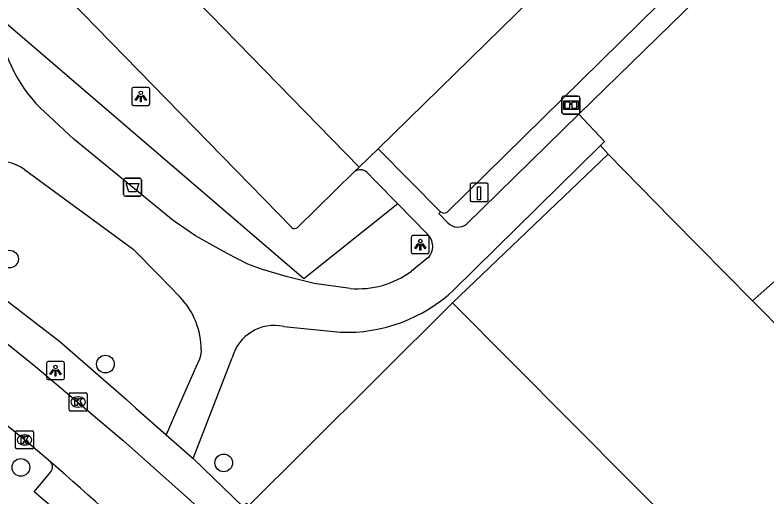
# Model space of a CAD drawing. Extents: x 160664 to 161506, y 382245 to 383288.
# Drawn here: x 161158.3 to 161199.85, y 383112.9 to 383139.53 of the extents above; entities that cross this region are included whole.
import ezdxf

# ---------------------------------------------------------------- set-up
doc = ezdxf.new("R2010")
doc.units = 0
for name, color, linetype in [('IMGEO_Afvalbak', 7, 'Continuous'), ('IMGEO_Boom', 7, 'Continuous'), ('IMGEO_Groenvoorziening', 7, 'Continuous'), ('IMGEO_Informatiebord', 7, 'Continuous'), ('IMGEO_Kolk', 7, 'Continuous'), ('IMGEO_Laadpaal', 7, 'Continuous'), ('IMGEO_Lichtpunt', 7, 'Continuous'), ('IMGEO_Pand', 7, 'Continuous'), ('IMGEO_Parkeervlak_open', 7, 'Continuous'), ('IMGEO_Rijbaan_lokaal_open', 7, 'Continuous'), ('IMGEO_Voetpad_open', 7, 'Continuous')]:
    doc.layers.add(name, color=color, linetype=linetype)

msp = doc.modelspace()

# ---------------------------------------------------------------- linework, layer by layer
at = {"layer": 'IMGEO_Afvalbak'}
for p, q in [((161164.295, 383129.615), (161164.295, 383130.415)), ((161164.295, 383130.415), (161164.295, 383129.615)), ((161164.395, 383130.515), (161165.185, 383130.515)), ((161165.185, 383130.515), (161164.395, 383130.515)), ((161165.285, 383130.415), (161165.285, 383129.615)), ((161165.285, 383129.615), (161165.285, 383130.415)), ((161165.185, 383129.515), (161164.395, 383129.515)), ((161164.395, 383129.515), (161165.185, 383129.515))]:
    msp.add_line(p, q, dxfattribs=at)
msp.add_lwpolyline([(161164.438, 383130.229), (161165.142, 383130.229), (161164.993, 383129.759), (161164.587, 383129.759), (161164.438, 383130.229)], dxfattribs=at)
for centre, start, end in [((161164.395, 383130.415), 90, 180), ((161164.395, 383130.415), 90, 180), ((161165.185, 383130.415), 0, 90), ((161165.185, 383130.415), 360, 90), ((161164.395, 383129.615), 180, 270), ((161164.395, 383129.615), 180, 270), ((161165.185, 383129.615), 270, 0), ((161165.185, 383129.615), 270, 0)]:
    msp.add_arc(centre, 0.1, start, end, dxfattribs=at)
at = {"layer": 'IMGEO_Boom'}
for centre in [(161157.994, 383126.048), (161163.293, 383120.241), (161158.62, 383114.534), (161169.829, 383114.783)]:
    msp.add_circle(centre, 0.489, dxfattribs=at)
at = {"layer": 'IMGEO_Groenvoorziening'}
for points in [[(161179.445, 383129.091), (161174.25, 383124.95), (161157.26, 383139.523)], [(161191.07, 383131.835), (161182.465, 383123.622)], [(161201.016, 383121.754), (161199.061, 383123.736)]]:
    msp.add_lwpolyline(points, dxfattribs=at)
at = {"layer": 'IMGEO_Informatiebord'}
for p, q in [((161188.523, 383134.153), (161188.523, 383134.953)), ((161188.523, 383134.953), (161188.523, 383134.153)), ((161188.623, 383135.053), (161189.413, 383135.053)), ((161189.413, 383135.053), (161188.623, 383135.053)), ((161189.513, 383134.953), (161189.513, 383134.153)), ((161189.513, 383134.153), (161189.513, 383134.953)), ((161189.413, 383134.053), (161188.623, 383134.053)), ((161188.623, 383134.053), (161189.413, 383134.053))]:
    msp.add_line(p, q, dxfattribs=at)
for points in [[(161188.624, 383134.785), (161189.412, 383134.785), (161189.412, 383134.321), (161188.624, 383134.321), (161188.624, 383134.785)], [(161188.689, 383134.72), (161188.689, 383134.386), (161188.964, 383134.386), (161188.965, 383134.599), (161189.069, 383134.6), (161189.07, 383134.386), (161189.347, 383134.386), (161189.347, 383134.72), (161189.071, 383134.72), (161189.071, 383134.64), (161188.965, 383134.64), (161188.965, 383134.72), (161188.689, 383134.72)]]:
    msp.add_lwpolyline(points, dxfattribs=at)
for centre, start, end in [((161188.623, 383134.953), 90, 180), ((161188.623, 383134.953), 90, 180), ((161189.413, 383134.953), 0, 90), ((161189.413, 383134.953), 360, 90), ((161188.623, 383134.153), 180, 270), ((161188.623, 383134.153), 180, 270), ((161189.413, 383134.153), 270, 0), ((161189.413, 383134.153), 270, 0)]:
    msp.add_arc(centre, 0.1, start, end, dxfattribs=at)
at = {"layer": 'IMGEO_Kolk'}
for p, q in [((161161.281, 383117.723), (161161.281, 383118.575)), ((161161.356, 383118.649), (161162.208, 383118.649)), ((161161.769, 383118.429), (161161.794, 383118.429)), ((161162.282, 383118.575), (161162.282, 383117.723)), ((161161.792, 383117.869), (161161.767, 383117.869)), ((161162.208, 383117.649), (161161.356, 383117.649)), ((161158.32, 383115.625), (161158.32, 383116.477)), ((161158.395, 383116.551), (161159.247, 383116.551)), ((161158.808, 383116.331), (161158.833, 383116.331)), ((161159.321, 383116.477), (161159.321, 383115.625)), ((161159.247, 383115.551), (161158.395, 383115.551)), ((161158.831, 383115.771), (161158.806, 383115.771))]:
    msp.add_line(p, q, dxfattribs=at)
for points in [[(161161.281, 383117.723), (161161.281, 383118.575)], [(161161.356, 383118.649), (161162.208, 383118.649)], [(161161.602, 383118.349), (161161.725, 383118.349), (161161.725, 383118.198), (161161.855, 383118.349), (161162.019, 383118.349), (161161.873, 383118.198), (161162.026, 383117.949), (161161.874, 383117.949), (161161.789, 383118.113), (161161.725, 383118.046), (161161.725, 383117.949), (161161.602, 383117.949), (161161.602, 383118.349)], [(161162.282, 383118.575), (161162.282, 383117.723)], [(161162.208, 383117.649), (161161.356, 383117.649)], [(161158.32, 383115.625), (161158.32, 383116.477)], [(161158.395, 383116.551), (161159.247, 383116.551)], [(161158.641, 383116.251), (161158.764, 383116.251), (161158.764, 383116.1), (161158.894, 383116.251), (161159.058, 383116.251), (161158.912, 383116.1), (161159.065, 383115.851), (161158.913, 383115.851), (161158.828, 383116.015), (161158.764, 383115.948), (161158.764, 383115.851), (161158.641, 383115.851), (161158.641, 383116.251)], [(161159.321, 383116.477), (161159.321, 383115.625)], [(161159.247, 383115.551), (161158.395, 383115.551)]]:
    msp.add_lwpolyline(points, dxfattribs=at)
for centre, start, end in [((161161.358, 383118.573), 91.552, 178.448), ((161161.358, 383118.573), 91.552, 178.448), ((161162.206, 383118.573), 1.552, 88.448), ((161162.206, 383118.573), 1.552, 88.448), ((161161.358, 383117.725), 181.552, 268.448), ((161161.358, 383117.725), 181.552, 268.448), ((161162.206, 383117.725), 271.552, 358.448), ((161162.206, 383117.725), 271.552, 358.448), ((161158.397, 383116.475), 91.552, 178.448), ((161158.397, 383116.475), 91.552, 178.448), ((161159.245, 383116.475), 1.552, 88.448), ((161159.245, 383116.475), 1.552, 88.448), ((161158.397, 383115.627), 181.552, 268.448), ((161158.397, 383115.627), 181.552, 268.448), ((161159.245, 383115.627), 271.552, 358.448), ((161159.245, 383115.627), 271.552, 358.448)]:
    msp.add_arc(centre, 0.0765, start, end, dxfattribs=at)
for centre, major_axis, ratio, start_param, end_param in [((161161.768, 383118.149), (-0.387, 0.002), 0.722429, 4.712389, 7.853982), ((161161.793, 383118.149), (-0.39, 0.002), 0.717154, 1.570796, 4.712389), ((161158.807, 383116.051), (-0.387, 0.002), 0.722429, 4.712389, 7.853982), ((161158.832, 383116.051), (-0.39, 0.002), 0.717154, 1.570796, 4.712389)]:
    msp.add_ellipse(centre, major_axis=major_axis, ratio=ratio, start_param=start_param, end_param=end_param, dxfattribs=at)
at = {"layer": 'IMGEO_Laadpaal'}
for p, q in [((161183.449, 383130.149), (161183.449, 383129.308)), ((161183.449, 383130.149), (161183.449, 383129.308)), ((161184.365, 383130.233), (161183.524, 383130.233)), ((161184.365, 383130.233), (161183.524, 383130.233)), ((161184.449, 383129.317), (161184.449, 383130.158)), ((161184.449, 383129.317), (161184.449, 383130.158)), ((161183.533, 383129.233), (161184.374, 383129.233)), ((161183.533, 383129.233), (161184.374, 383129.233))]:
    msp.add_line(p, q, dxfattribs=at)
msp.add_lwpolyline([(161183.864, 383130.046), (161184.024, 383130.046), (161184.024, 383129.313), (161183.864, 383129.313), (161183.864, 383130.046)], dxfattribs=at)
for centre, start, end in [((161183.527, 383130.155), 92.4484, 184.2845), ((161183.527, 383130.155), 92.4484, 184.2845), ((161184.371, 383130.155), 2.4484, 94.2845), ((161184.371, 383130.155), 2.4484, 94.2845), ((161183.527, 383129.311), 182.4484, 274.2845), ((161183.527, 383129.311), 182.4484, 274.2845), ((161184.371, 383129.311), 272.4484, 4.2845), ((161184.371, 383129.311), 272.4484, 4.2845)]:
    msp.add_arc(centre, 0.0779, start, end, dxfattribs=at)
at = {"layer": 'IMGEO_Lichtpunt'}
for p, q in [((161164.75, 383135.435), (161164.75, 383134.628)), ((161164.75, 383135.435), (161164.75, 383134.628)), ((161165.652, 383135.53), (161164.844, 383135.53)), ((161165.652, 383135.53), (161164.844, 383135.53)), ((161165.746, 383134.628), (161165.746, 383135.435)), ((161165.746, 383134.628), (161165.746, 383135.435)), ((161164.844, 383134.534), (161165.652, 383134.534)), ((161164.844, 383134.534), (161165.652, 383134.534)), ((161180.196, 383127.246), (161180.196, 383126.439)), ((161180.196, 383127.246), (161180.196, 383126.439)), ((161181.098, 383127.341), (161180.29, 383127.341)), ((161181.098, 383127.341), (161180.29, 383127.341)), ((161181.192, 383126.439), (161181.192, 383127.246)), ((161181.192, 383126.439), (161181.192, 383127.246)), ((161180.29, 383126.345), (161181.098, 383126.345)), ((161180.29, 383126.345), (161181.098, 383126.345)), ((161160.937, 383120.379), (161160.129, 383120.379)), ((161160.937, 383120.379), (161160.129, 383120.379)), ((161160.035, 383120.284), (161160.035, 383119.477)), ((161160.035, 383120.284), (161160.035, 383119.477)), ((161161.031, 383119.477), (161161.031, 383120.284)), ((161161.031, 383119.477), (161161.031, 383120.284)), ((161160.129, 383119.383), (161160.937, 383119.383)), ((161160.129, 383119.383), (161160.937, 383119.383))]:
    msp.add_line(p, q, dxfattribs=at)
for points in [[(161165.124, 383135.099), (161165.163, 383135.071), (161164.975, 383134.809), (161164.937, 383134.836), (161165.124, 383135.099)], [(161165.226, 383135.051), (161165.273, 383135.051), (161165.273, 383134.729), (161165.226, 383134.729), (161165.226, 383135.051)], [(161165.336, 383135.071), (161165.374, 383135.098), (161165.561, 383134.836), (161165.522, 383134.808), (161165.336, 383135.071)], [(161180.57, 383126.91), (161180.609, 383126.882), (161180.421, 383126.62), (161180.383, 383126.647), (161180.57, 383126.91)], [(161180.672, 383126.862), (161180.719, 383126.862), (161180.719, 383126.54), (161180.672, 383126.54), (161180.672, 383126.862)], [(161180.782, 383126.882), (161180.82, 383126.909), (161181.007, 383126.647), (161180.968, 383126.619), (161180.782, 383126.882)], [(161160.409, 383119.948), (161160.448, 383119.92), (161160.26, 383119.658), (161160.222, 383119.685), (161160.409, 383119.948)], [(161160.621, 383119.92), (161160.659, 383119.947), (161160.846, 383119.685), (161160.807, 383119.657), (161160.621, 383119.92)], [(161160.511, 383119.9), (161160.558, 383119.9), (161160.558, 383119.578), (161160.511, 383119.578), (161160.511, 383119.9)]]:
    msp.add_lwpolyline(points, dxfattribs=at)
for centre in [(161165.249, 383135.233), (161180.695, 383127.044), (161160.534, 383120.082)]:
    msp.add_circle(centre, 0.0994, dxfattribs=at)
for centre, start, end in [((161164.844, 383135.435), 90, 180), ((161164.844, 383135.435), 90, 180), ((161165.652, 383135.435), 0, 90), ((161165.652, 383135.435), 0, 90), ((161164.844, 383134.628), 180, 270), ((161164.844, 383134.628), 180, 270), ((161165.652, 383134.628), 270, 0), ((161165.652, 383134.628), 270, 360), ((161180.29, 383127.246), 90, 180), ((161180.29, 383127.246), 90, 180), ((161181.098, 383127.246), 0, 90), ((161181.098, 383127.246), 0, 90), ((161180.29, 383126.439), 180, 270), ((161180.29, 383126.439), 180, 270), ((161181.098, 383126.439), 270, 0), ((161181.098, 383126.439), 270, 360), ((161160.129, 383120.284), 90, 180), ((161160.129, 383120.284), 90, 180), ((161160.937, 383120.284), 0, 90), ((161160.937, 383120.284), 0, 90), ((161160.129, 383119.477), 180, 270), ((161160.129, 383119.477), 180, 270), ((161160.937, 383119.477), 270, 0), ((161160.937, 383119.477), 270, 360)]:
    msp.add_arc(centre, 0.0946, start, end, dxfattribs=at)
at = {"layer": 'IMGEO_Pand'}
for points in [[(161170.895, 383112.364), (161171.095, 383112.562), (161171.222, 383112.435), (161174.305, 383115.502), (161182.465, 383123.622)], [(161182.465, 383123.622), (161195.599, 383110.421)]]:
    msp.add_lwpolyline(points, dxfattribs=at)
at = {"layer": 'IMGEO_Parkeervlak_open'}
for points in [[(161173.591, 383127.787), (161158.2, 383143.585)], [(161197.069, 383143.276), (161182.159, 383128.628)], [(161177.056, 383130.881), (161173.904, 383127.793)]]:
    msp.add_lwpolyline(points, dxfattribs=at)
for centre, radius, start, end in [((161182.009, 383128.878), 0.291, 228.4164, 300.9237), ((161173.744, 383127.96), 0.231, 228.5164, 313.68)]:
    msp.add_arc(centre, radius, start, end, dxfattribs=at)
at = {"layer": 'IMGEO_Rijbaan_lokaal_open'}
for points in [[(161177.309, 383131.121), (161161.604, 383147.241)], [(161193.653, 383147.113), (161178.373, 383132.131)], [(161178.373, 383132.131), (161177.309, 383131.121)], [(161147.93, 383128.951), (161149.992, 383127.403), (161151.741, 383126.144), (161155.788, 383123.03), (161159.426, 383120.105), (161164.265, 383116.017), (161167.997, 383112.702), (161169.625, 383111.191)], [(161160.259, 383114.845), (161158.818, 383116.052)]]:
    msp.add_lwpolyline(points, dxfattribs=at)
for centre, radius, start, end in [((160995.543, 382919.821), 255.275, 50.2378, 53.03084), ((160881.776, 382798.17), 421.706, 46.27304, 48.67178)]:
    msp.add_arc(centre, radius, start, end, dxfattribs=at)
at = {"layer": 'IMGEO_Voetpad_open'}
for points in [[(161189.455, 383134.051), (161198.112, 383142.511)], [(161176.826, 383124.425), (161174.832, 383124.7), (161173.282, 383125.089), (161171.968, 383125.477), (161171.157, 383125.756), (161170.026, 383126.362), (161168.264, 383127.327), (161167.039, 383128.171), (161161.541, 383132.68), (161160.199, 383133.924)], [(161189.455, 383134.051), (161183.255, 383127.981)], [(161190.647, 383132.322), (161190.873, 383132.545), (161189.455, 383134.051)], [(161199.061, 383123.736), (161209.458, 383132.925)], [(161181.816, 383128.66), (161178.373, 383132.131)], [(161182.55, 383124.345), (161190.647, 383132.322)], [(161190.647, 383132.322), (161191.07, 383131.835)], [(161191.07, 383131.835), (161194.579, 383128.278), (161199.061, 383123.736)], [(161158.818, 383131.001), (161164.832, 383126.586), (161166.207, 383125.199), (161167.426, 383123.942)], [(161177.309, 383131.121), (161177.056, 383130.881)], [(161177.737, 383130.845), (161178.23, 383130.324), (161179.445, 383129.091)], [(161179.445, 383129.091), (161181.075, 383127.437)], [(161182.22, 383128.04), (161181.71, 383128.563), (161181.816, 383128.66)], [(161152.279, 383127.837), (161157.724, 383123.856), (161160.782, 383121.498), (161164.463, 383118.293), (161164.97, 383117.803), (161166.651, 383116.329)], [(161181.116, 383126.108), (161180.208, 383125.384)], [(161173.153, 383122.322), (161176.275, 383122.008)], [(161168.586, 383121.021), (161168.557, 383120.765), (161168.486, 383120.509), (161168.293, 383120.07), (161167.137, 383117.437), (161166.651, 383116.329)], [(161168.139, 383115.025), (161170.305, 383120.584)], [(161166.651, 383116.329), (161168.139, 383115.025)], [(161170.895, 383112.364), (161168.139, 383115.025)], [(161159.347, 383113.191), (161160.202, 383114.199)]]:
    msp.add_lwpolyline(points, dxfattribs=at)
for centre, radius, start, end in [((161165.576, 383140.194), 8.26, 190.9898, 229.3818), ((161157.143, 383128.426), 3.072, 56.965, 127.5555), ((161177.375, 383130.455), 0.532, 47.147, 126.801), ((161182.771, 383128.601), 0.787, 225.5142, 307.9606), ((161180.467, 383126.753), 0.915, 315.1816, 48.3525), ((161177.268, 383129.308), 4.903, 264.8239, 306.8386), ((161176.624, 383130.663), 8.663, 267.6902, 313.1635), ((161164.279, 383121.002), 4.307, 0.2579, 43.0605), ((161172.63, 383119.977), 2.403, 77.4278, 165.3597), ((161159.913, 383114.55), 0.454, 309.4398, 40.4753), ((160957.84, 382879.102), 308.873, 46.19396, 49.27767)]:
    msp.add_arc(centre, radius, start, end, dxfattribs=at)

doc.saveas('drawing.dxf')
